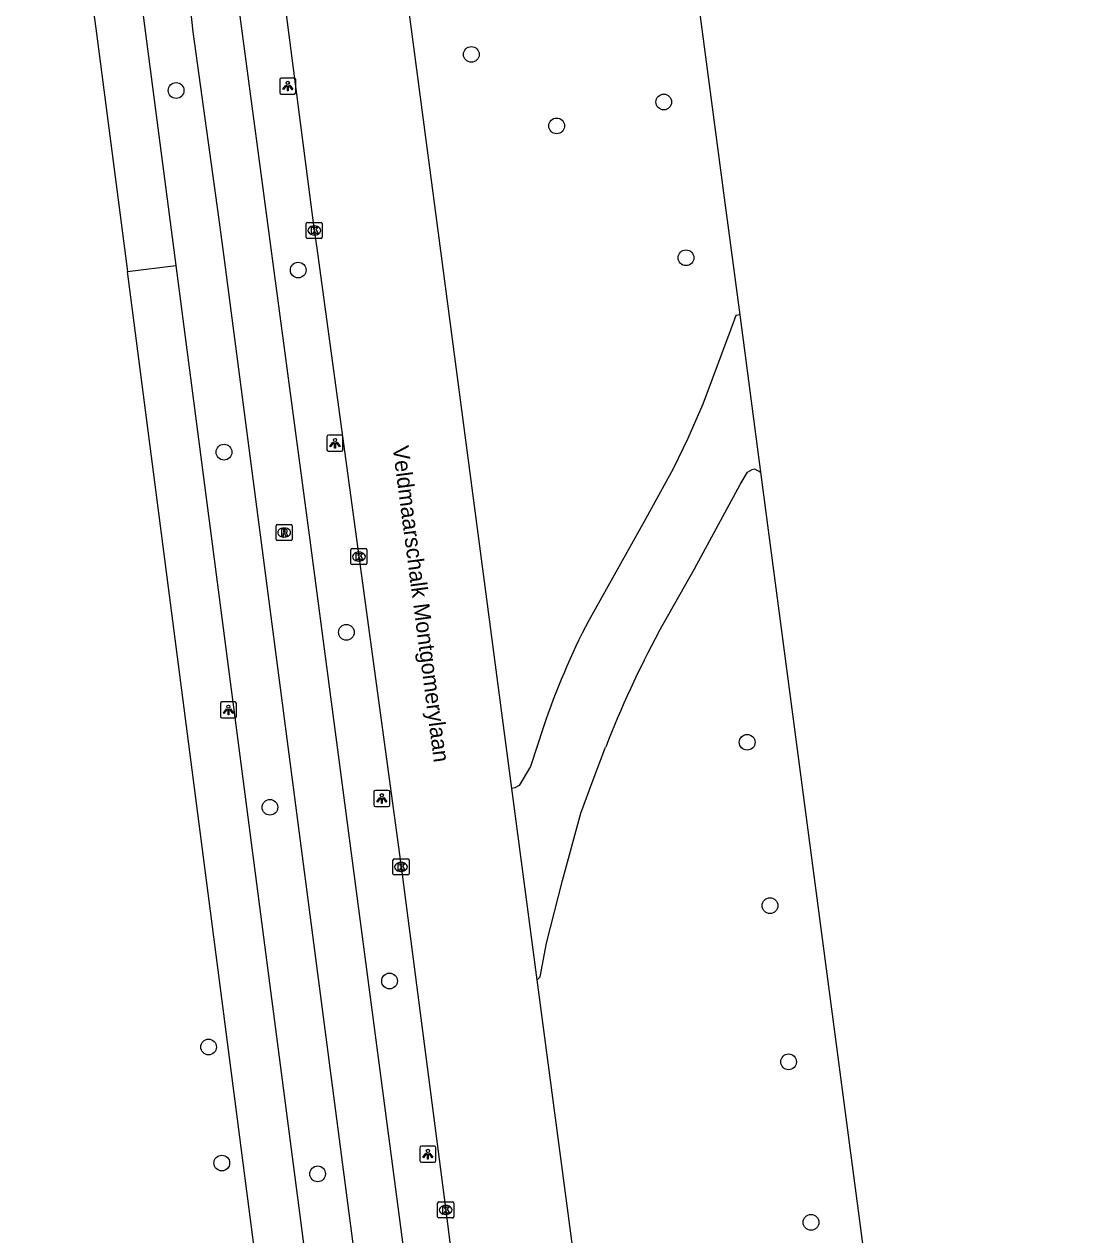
# Model space of a CAD drawing. Extents: x 160557 to 161245, y 385330 to 386505.
# Drawn here: x 161125.9 to 161192.1, y 385863.9 to 385939.3 of the extents above; entities that cross this region are included whole.
import ezdxf

# ---------------------------------------------------------------- set-up
doc = ezdxf.new("R2010")
doc.units = 0
for name, color, linetype in [('IMGEO_Boom', 7, 'Continuous'), ('IMGEO_Fietspad_gesloten', 7, 'Continuous'), ('IMGEO_Kolk', 7, 'Continuous'), ('IMGEO_Lichtpunt', 7, 'Continuous'), ('IMGEO_Openbare_ruimte_label', 7, 'Continuous'), ('IMGEO_OVBaan_gesloten', 7, 'Continuous'), ('IMGEO_Rijbaan_regionaal_gesloten', 7, 'Continuous'), ('IMGEO_Rioolput', 7, 'Continuous'), ('IMGEO_Voetpad_gesloten', 7, 'Continuous'), ('IMGEO_Voetpad_open', 7, 'Continuous')]:
    doc.layers.add(name, color=color, linetype=linetype)

msp = doc.modelspace()

# ---------------------------------------------------------------- linework, layer by layer
at = {"layer": 'IMGEO_Boom'}
for centre in [(161153.762, 385937.422), (161135.387, 385935.176), (161165.737, 385934.461), (161159.073, 385932.975), (161167.123, 385924.762), (161142.985, 385923.998), (161138.368, 385912.663), (161145.983, 385901.447), (161170.93, 385894.601), (161141.225, 385890.555), (161172.35, 385884.432), (161148.669, 385879.741), (161137.407, 385875.632), (161173.507, 385874.709), (161138.229, 385868.408), (161144.193, 385867.736), (161174.903, 385864.718)]:
    msp.add_circle(centre, 0.489, dxfattribs=at)
at = {"layer": 'IMGEO_Fietspad_gesloten'}
for points in [[(161148.452, 385847.677), (161138.394, 385924.653), (161138.05, 385927.289), (161136.446, 385938.828), (161135.875, 385944.268), (161133.517, 385961.082), (161129.434, 385991.971), (161128.166, 386002.978), (161126.999, 386010.941), (161125.68, 386021.034), (161123.854, 386033.968), (161119.01, 386071.603), (161113.888, 386108.427), (161111.412, 386121.611), (161110.531, 386125.651)], [(161151.452, 385848.709), (161143.69, 385907.496), (161141.35, 385925.019), (161118.602, 386095.351), (161117.244, 386105.163), (161114.201, 386122.678), (161114.101, 386123.435), (161114.09, 386123.518), (161114.029, 386123.972), (161114.019, 386124.048), (161114.009, 386124.124), (161113.973, 386124.396), (161113.936, 386124.668)]]:
    msp.add_lwpolyline(points, dxfattribs=at)
at = {"layer": 'IMGEO_Kolk'}
for p, q in [((161143.485, 385926.038), (161143.485, 385926.89)), ((161143.56, 385926.964), (161144.412, 385926.964)), ((161144.486, 385926.89), (161144.486, 385926.038)), ((161143.996, 385926.184), (161143.971, 385926.184)), ((161143.973, 385926.744), (161143.998, 385926.744)), ((161144.412, 385925.964), (161143.56, 385925.964)), ((161146.264, 385905.734), (161146.264, 385906.586)), ((161146.339, 385906.66), (161147.191, 385906.66)), ((161147.265, 385906.586), (161147.265, 385905.734)), ((161146.775, 385905.88), (161146.75, 385905.88)), ((161146.752, 385906.44), (161146.777, 385906.44)), ((161147.191, 385905.66), (161146.339, 385905.66)), ((161148.883, 385886.415), (161148.883, 385887.267)), ((161148.958, 385887.341), (161149.81, 385887.341)), ((161149.371, 385887.121), (161149.396, 385887.121)), ((161149.884, 385887.267), (161149.884, 385886.415)), ((161149.81, 385886.341), (161148.958, 385886.341)), ((161149.394, 385886.561), (161149.369, 385886.561)), ((161151.663, 385865.062), (161151.663, 385865.914)), ((161151.738, 385865.988), (161152.59, 385865.988)), ((161152.664, 385865.914), (161152.664, 385865.062)), ((161152.174, 385865.208), (161152.149, 385865.208)), ((161152.151, 385865.768), (161152.176, 385865.768)), ((161152.59, 385864.988), (161151.738, 385864.988))]:
    msp.add_line(p, q, dxfattribs=at)
for points in [[(161143.485, 385926.038), (161143.485, 385926.89)], [(161143.56, 385926.964), (161144.412, 385926.964)], [(161144.486, 385926.89), (161144.486, 385926.038)], [(161143.806, 385926.664), (161143.929, 385926.664), (161143.929, 385926.513), (161144.059, 385926.664), (161144.223, 385926.664), (161144.077, 385926.513), (161144.23, 385926.264), (161144.078, 385926.264), (161143.993, 385926.428), (161143.929, 385926.361), (161143.929, 385926.264), (161143.806, 385926.264), (161143.806, 385926.664)], [(161144.412, 385925.964), (161143.56, 385925.964)], [(161146.264, 385905.734), (161146.264, 385906.586)], [(161146.339, 385906.66), (161147.191, 385906.66)], [(161147.265, 385906.586), (161147.265, 385905.734)], [(161146.585, 385906.36), (161146.708, 385906.36), (161146.708, 385906.209), (161146.838, 385906.36), (161147.002, 385906.36), (161146.856, 385906.209), (161147.009, 385905.96), (161146.857, 385905.96), (161146.772, 385906.124), (161146.708, 385906.057), (161146.708, 385905.96), (161146.585, 385905.96), (161146.585, 385906.36)], [(161147.191, 385905.66), (161146.339, 385905.66)], [(161148.883, 385886.415), (161148.883, 385887.267)], [(161148.958, 385887.341), (161149.81, 385887.341)], [(161149.204, 385887.041), (161149.327, 385887.041), (161149.327, 385886.89), (161149.457, 385887.041), (161149.621, 385887.041), (161149.475, 385886.89), (161149.628, 385886.641), (161149.476, 385886.641), (161149.391, 385886.805), (161149.327, 385886.738), (161149.327, 385886.641), (161149.204, 385886.641), (161149.204, 385887.041)], [(161149.884, 385887.267), (161149.884, 385886.415)], [(161149.81, 385886.341), (161148.958, 385886.341)], [(161151.663, 385865.062), (161151.663, 385865.914)], [(161151.738, 385865.988), (161152.59, 385865.988)], [(161152.664, 385865.914), (161152.664, 385865.062)], [(161151.984, 385865.688), (161152.107, 385865.688), (161152.107, 385865.537), (161152.237, 385865.688), (161152.401, 385865.688), (161152.255, 385865.537), (161152.408, 385865.288), (161152.256, 385865.288), (161152.171, 385865.452), (161152.107, 385865.385), (161152.107, 385865.288), (161151.984, 385865.288), (161151.984, 385865.688)], [(161152.59, 385864.988), (161151.738, 385864.988)]]:
    msp.add_lwpolyline(points, dxfattribs=at)
for centre, start, end in [((161143.562, 385926.888), 91.55205, 178.44795), ((161143.562, 385926.888), 91.55205, 178.44795), ((161144.41, 385926.888), 1.55205, 88.44795), ((161144.41, 385926.888), 1.55205, 88.44795), ((161143.562, 385926.04), 181.55205, 268.44795), ((161143.562, 385926.04), 181.55205, 268.44795), ((161144.41, 385926.04), 271.55205, 358.44795), ((161144.41, 385926.04), 271.55205, 358.44795), ((161146.341, 385906.584), 91.55205, 178.44795), ((161146.341, 385906.584), 91.55205, 178.44795), ((161147.189, 385906.584), 1.55205, 88.44795), ((161147.189, 385906.584), 1.55205, 88.44795), ((161146.341, 385905.736), 181.55205, 268.44795), ((161146.341, 385905.736), 181.55205, 268.44795), ((161147.189, 385905.736), 271.55205, 358.44795), ((161147.189, 385905.736), 271.55205, 358.44795), ((161148.96, 385887.265), 91.55205, 178.44795), ((161148.96, 385887.265), 91.55205, 178.44795), ((161149.808, 385887.265), 1.55205, 88.44795), ((161149.808, 385887.265), 1.55205, 88.44795), ((161148.96, 385886.417), 181.55205, 268.44795), ((161148.96, 385886.417), 181.55205, 268.44795), ((161149.808, 385886.417), 271.55205, 358.44795), ((161149.808, 385886.417), 271.55205, 358.44795), ((161151.74, 385865.912), 91.55205, 178.44795), ((161151.74, 385865.912), 91.55205, 178.44795), ((161152.588, 385865.912), 1.55205, 88.44795), ((161152.588, 385865.912), 1.55205, 88.44795), ((161151.74, 385865.064), 181.55205, 268.44795), ((161151.74, 385865.064), 181.55205, 268.44795), ((161152.588, 385865.064), 271.55205, 358.44795), ((161152.588, 385865.064), 271.55205, 358.44795)]:
    msp.add_arc(centre, 0.0765, start, end, dxfattribs=at)
for centre, major_axis, ratio, start_param, end_param in [((161143.972, 385926.464), (-0.387, 0.002), 0.722429, 4.712389, 7.853982), ((161143.997, 385926.464), (-0.39, 0.002), 0.717154, 1.570796, 4.712389), ((161146.751, 385906.16), (-0.387, 0.002), 0.722429, 4.712389, 7.853982), ((161146.776, 385906.16), (-0.39, 0.002), 0.717154, 1.570796, 4.712389), ((161149.37, 385886.841), (-0.387, 0.002), 0.722429, 4.712389, 7.853982), ((161149.395, 385886.841), (-0.39, 0.002), 0.717154, 1.570796, 4.712389), ((161152.15, 385865.488), (-0.387, 0.002), 0.722429, 4.712389, 7.853982), ((161152.175, 385865.488), (-0.39, 0.002), 0.717154, 1.570796, 4.712389)]:
    msp.add_ellipse(centre, major_axis=major_axis, ratio=ratio, start_param=start_param, end_param=end_param, dxfattribs=at)
at = {"layer": 'IMGEO_Lichtpunt'}
for p, q in [((161142.738, 385935.949), (161141.93, 385935.949)), ((161142.738, 385935.949), (161141.93, 385935.949)), ((161141.836, 385935.854), (161141.836, 385935.047)), ((161141.836, 385935.854), (161141.836, 385935.047)), ((161142.832, 385935.047), (161142.832, 385935.854)), ((161142.832, 385935.047), (161142.832, 385935.854)), ((161141.93, 385934.953), (161142.738, 385934.953)), ((161141.93, 385934.953), (161142.738, 385934.953)), ((161144.776, 385913.623), (161144.776, 385912.816)), ((161144.776, 385913.623), (161144.776, 385912.816)), ((161145.678, 385913.718), (161144.87, 385913.718)), ((161145.678, 385913.718), (161144.87, 385913.718)), ((161145.772, 385912.816), (161145.772, 385913.623)), ((161145.772, 385912.816), (161145.772, 385913.623)), ((161144.87, 385912.722), (161145.678, 385912.722)), ((161144.87, 385912.722), (161145.678, 385912.722)), ((161138.14, 385897.018), (161138.14, 385896.211)), ((161138.14, 385897.018), (161138.14, 385896.211)), ((161139.042, 385897.113), (161138.234, 385897.113)), ((161139.042, 385897.113), (161138.234, 385897.113)), ((161139.136, 385896.211), (161139.136, 385897.018)), ((161139.136, 385896.211), (161139.136, 385897.018)), ((161138.234, 385896.117), (161139.042, 385896.117)), ((161138.234, 385896.117), (161139.042, 385896.117)), ((161147.692, 385891.507), (161147.692, 385890.7)), ((161147.692, 385891.507), (161147.692, 385890.7)), ((161148.594, 385891.602), (161147.786, 385891.602)), ((161148.594, 385891.602), (161147.786, 385891.602)), ((161148.688, 385890.7), (161148.688, 385891.507)), ((161148.688, 385890.7), (161148.688, 385891.507)), ((161147.786, 385890.606), (161148.594, 385890.606)), ((161147.786, 385890.606), (161148.594, 385890.606)), ((161150.557, 385869.365), (161150.557, 385868.558)), ((161150.557, 385869.365), (161150.557, 385868.558)), ((161151.459, 385869.46), (161150.651, 385869.46)), ((161151.459, 385869.46), (161150.651, 385869.46)), ((161151.553, 385868.558), (161151.553, 385869.365)), ((161151.553, 385868.558), (161151.553, 385869.365)), ((161150.651, 385868.464), (161151.459, 385868.464)), ((161150.651, 385868.464), (161151.459, 385868.464))]:
    msp.add_line(p, q, dxfattribs=at)
for points in [[(161142.21, 385935.518), (161142.249, 385935.49), (161142.061, 385935.228), (161142.023, 385935.255), (161142.21, 385935.518)], [(161142.312, 385935.47), (161142.359, 385935.47), (161142.359, 385935.148), (161142.312, 385935.148), (161142.312, 385935.47)], [(161142.422, 385935.49), (161142.46, 385935.517), (161142.647, 385935.255), (161142.608, 385935.227), (161142.422, 385935.49)], [(161145.15, 385913.287), (161145.189, 385913.259), (161145.001, 385912.997), (161144.963, 385913.024), (161145.15, 385913.287)], [(161145.362, 385913.259), (161145.4, 385913.286), (161145.587, 385913.024), (161145.548, 385912.996), (161145.362, 385913.259)], [(161145.252, 385913.239), (161145.299, 385913.239), (161145.299, 385912.917), (161145.252, 385912.917), (161145.252, 385913.239)], [(161138.514, 385896.682), (161138.553, 385896.654), (161138.365, 385896.392), (161138.327, 385896.419), (161138.514, 385896.682)], [(161138.616, 385896.634), (161138.663, 385896.634), (161138.663, 385896.312), (161138.616, 385896.312), (161138.616, 385896.634)], [(161138.726, 385896.654), (161138.764, 385896.681), (161138.951, 385896.419), (161138.912, 385896.391), (161138.726, 385896.654)], [(161148.066, 385891.171), (161148.105, 385891.143), (161147.917, 385890.881), (161147.879, 385890.908), (161148.066, 385891.171)], [(161148.168, 385891.123), (161148.215, 385891.123), (161148.215, 385890.801), (161148.168, 385890.801), (161148.168, 385891.123)], [(161148.278, 385891.143), (161148.316, 385891.17), (161148.503, 385890.908), (161148.464, 385890.88), (161148.278, 385891.143)], [(161150.931, 385869.029), (161150.97, 385869.001), (161150.782, 385868.739), (161150.744, 385868.766), (161150.931, 385869.029)], [(161151.033, 385868.981), (161151.08, 385868.981), (161151.08, 385868.659), (161151.033, 385868.659), (161151.033, 385868.981)], [(161151.143, 385869.001), (161151.181, 385869.028), (161151.368, 385868.766), (161151.329, 385868.738), (161151.143, 385869.001)]]:
    msp.add_lwpolyline(points, dxfattribs=at)
for centre in [(161142.335, 385935.652), (161145.275, 385913.421), (161138.639, 385896.816), (161148.191, 385891.305), (161151.056, 385869.163)]:
    msp.add_circle(centre, 0.0994, dxfattribs=at)
for centre, start, end in [((161141.93, 385935.854), 90, 180), ((161141.93, 385935.854), 90, 180), ((161142.738, 385935.854), 0, 90), ((161142.738, 385935.854), 0, 90), ((161141.93, 385935.047), 180, 270), ((161141.93, 385935.047), 180, 270), ((161142.738, 385935.047), 270, 0), ((161142.738, 385935.047), 270, 360), ((161144.87, 385913.623), 90, 180), ((161144.87, 385913.623), 90, 180), ((161145.678, 385913.623), 0, 90), ((161145.678, 385913.623), 0, 90), ((161144.87, 385912.816), 180, 270), ((161144.87, 385912.816), 180, 270), ((161145.678, 385912.816), 270, 0), ((161145.678, 385912.816), 270, 360), ((161138.234, 385897.018), 90, 180), ((161138.234, 385897.018), 90, 180), ((161139.042, 385897.018), 0, 90), ((161139.042, 385897.018), 0, 90), ((161138.234, 385896.211), 180, 270), ((161138.234, 385896.211), 180, 270), ((161139.042, 385896.211), 270, 0), ((161139.042, 385896.211), 270, 360), ((161147.786, 385891.507), 90, 180), ((161147.786, 385891.507), 90, 180), ((161148.594, 385891.507), 0, 90), ((161148.594, 385891.507), 0, 90), ((161147.786, 385890.7), 180, 270), ((161147.786, 385890.7), 180, 270), ((161148.594, 385890.7), 270, 0), ((161148.594, 385890.7), 270, 360), ((161150.651, 385869.365), 90, 180), ((161150.651, 385869.365), 90, 180), ((161151.459, 385869.365), 0, 90), ((161151.459, 385869.365), 0, 90), ((161150.651, 385868.558), 180, 270), ((161150.651, 385868.558), 180, 270), ((161151.459, 385868.558), 270, 0), ((161151.459, 385868.558), 270, 360)]:
    msp.add_arc(centre, 0.0946, start, end, dxfattribs=at)
at = {"layer": 'IMGEO_OVBaan_gesloten'}
for points in [[(161141.548, 386139.783), (161145.073, 386113.098), (161149.257, 386081.304), (161156.366, 386027.725), (161169.507, 385928.499), (161170.47, 385921.206)], [(161170.47, 385921.206), (161171.762, 385911.427)], [(161171.762, 385911.427), (161191.085, 385765.148), (161192.123, 385757.419), (161192.129, 385757.369)]]:
    msp.add_lwpolyline(points, dxfattribs=at)
at = {"layer": 'IMGEO_Rijbaan_regionaal_gesloten'}
for points in [[(161117.704, 386125.534), (161117.793, 386125.135), (161118.324, 386120.92), (161138.432, 385969.231), (161143.986, 385926.464), (161144.136, 385925.363), (161149.384, 385886.841), (161152.178, 385865.454), (161154.606, 385846.156), (161154.812, 385843.88)], [(161156.285, 385891.733), (161151.71, 385926.299), (161134.065, 386059.712), (161133.148, 386066.22)], [(161157.861, 385879.822), (161156.285, 385891.733)], [(161163.014, 385840.627), (161161.069, 385855.588), (161157.861, 385879.822)]]:
    msp.add_lwpolyline(points, dxfattribs=at)
at = {"layer": 'IMGEO_Rioolput'}
for p, q in [((161141.61, 385907.233), (161141.61, 385908.085)), ((161141.685, 385908.159), (161142.537, 385908.159)), ((161142.611, 385908.085), (161142.611, 385907.233)), ((161142.121, 385907.379), (161142.096, 385907.379)), ((161142.098, 385907.939), (161142.123, 385907.939)), ((161142.537, 385907.159), (161141.685, 385907.159))]:
    msp.add_line(p, q, dxfattribs=at)
for points in [[(161141.61, 385907.233), (161141.61, 385908.085)], [(161141.685, 385908.159), (161142.537, 385908.159)], [(161142.611, 385908.085), (161142.611, 385907.233)], [(161142.199, 385907.857), (161141.947, 385907.859), (161141.947, 385907.459)], [(161141.947, 385907.459), (161142.071, 385907.459), (161142.071, 385907.621), (161142.082, 385907.621)], [(161142.125, 385907.778), (161142.071, 385907.778), (161142.071, 385907.697)], [(161142.071, 385907.697), (161142.123, 385907.697)], [(161142.129, 385907.592), (161142.2, 385907.459), (161142.34, 385907.459), (161142.275, 385907.585)], [(161142.537, 385907.159), (161141.685, 385907.159)]]:
    msp.add_lwpolyline(points, dxfattribs=at)
for centre, radius, start, end in [((161141.687, 385908.083), 0.0765, 91.55205, 178.44795), ((161141.687, 385908.083), 0.0765, 91.55205, 178.44795), ((161142.535, 385908.083), 0.0765, 1.55205, 88.44795), ((161142.535, 385908.083), 0.0765, 1.55205, 88.44795), ((161142.081, 385907.568), 0.0533, 26.02933, 88.69889), ((161142.107, 385907.886), 0.19, 274.7715, 282.96867), ((161142.131, 385907.682), 0.0964, 77.00612, 93.18647), ((161142.145, 385907.739), 0.0378, 276.66336, 79.67722), ((161142.198, 385907.747), 0.109, 350.36119, 89.41601), ((161142.196, 385907.747), 0.112, 277.58423, 350.98172), ((161142.18, 385907.532), 0.108, 29.51342, 73.79051), ((161141.687, 385907.235), 0.0765, 181.55205, 268.44795), ((161141.687, 385907.235), 0.0765, 181.55205, 268.44795), ((161142.535, 385907.235), 0.0765, 271.55205, 358.44795), ((161142.535, 385907.235), 0.0765, 271.55205, 358.44795)]:
    msp.add_arc(centre, radius, start, end, dxfattribs=at)
for centre, major_axis, ratio, start_param, end_param in [((161142.097, 385907.659), (-0.387, 0.002), 0.722429, 4.712389, 7.853982), ((161142.122, 385907.659), (-0.39, 0.002), 0.717154, 1.570796, 4.712389)]:
    msp.add_ellipse(centre, major_axis=major_axis, ratio=ratio, start_param=start_param, end_param=end_param, dxfattribs=at)
at = {"layer": 'IMGEO_Voetpad_gesloten'}
for points in [[(161170.47, 385921.206), (161170.218, 385921.176), (161169.91, 385920.31), (161168.165, 385915.655), (161167.243, 385913.512), (161166.32, 385911.632), (161164.618, 385908.538), (161161.067, 385902.191)], [(161165.434, 385901.483), (161167.648, 385905.397), (161170.5, 385910.654), (161170.955, 385911.417), (161171.233, 385911.576), (161171.393, 385911.623), (161171.762, 385911.427)], [(161158.255, 385895.567), (161157.448, 385893.102), (161156.741, 385891.906), (161156.477, 385891.759), (161156.285, 385891.733)], [(161157.861, 385879.822), (161158.049, 385879.993), (161158.435, 385882.087), (161159.445, 385885.99), (161160.573, 385890.183), (161161.353, 385892.269), (161162.121, 385894.292)]]:
    msp.add_lwpolyline(points, dxfattribs=at)
for centre, radius, start, end in [((161202.12, 385880.854), 46.267, 152.53765, 161.45826), ((161223.043, 385870.583), 65.372, 151.79201, 158.73555)]:
    msp.add_arc(centre, radius, start, end, dxfattribs=at)
at = {"layer": 'IMGEO_Voetpad_open'}
for points in [[(161108.702, 386125.203), (161108.723, 386125.09), (161109.048, 386123.143), (161109.072, 386122.96), (161109.413, 386120.419), (161112.454, 386099.623), (161125.479, 386000), (161135.368, 385924.28)], [(161127.194, 385962.541), (161130.428, 385938.734), (161132.353, 385923.907)], [(161132.353, 385923.907), (161135.368, 385924.28)], [(161143.172, 385840.601), (161132.353, 385923.907)], [(161135.368, 385924.28), (161147.764, 385829.368), (161149.183, 385819.023), (161150.29, 385819.102)]]:
    msp.add_lwpolyline(points, dxfattribs=at)

# ---------------------------------------------------------------- texts
at = {"layer": 'IMGEO_Openbare_ruimte_label'}
msp.add_text('Veldmaarschalk Montgomerylaan', height=1, rotation=277.47342, dxfattribs=at).set_placement((161148.857, 385912.99))

doc.saveas('drawing.dxf')
